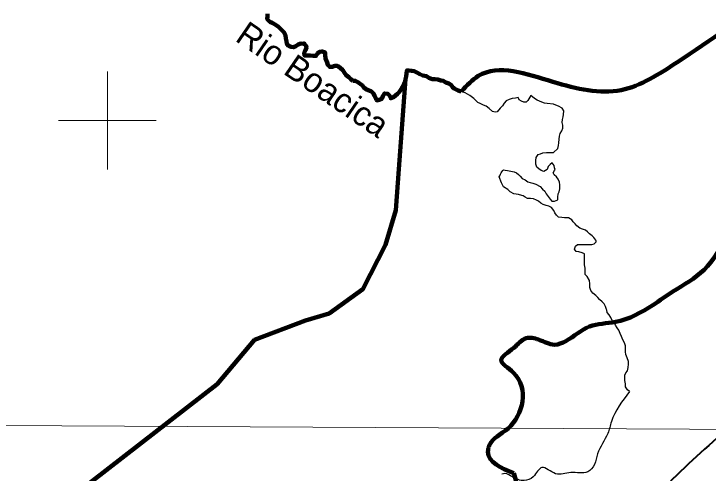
# Model space of a CAD drawing. Extents: x 553962 to 842807, y 8883888 to 9032388.
# Drawn here: x 748090 to 762275, y 8892794 to 8902178 of the extents above; entities that cross this region are included whole.
import ezdxf
from ezdxf.enums import TextEntityAlignment as Align

# ---------------------------------------------------------------- set-up
doc = ezdxf.new("R2010")
doc.units = 0
doc.header["$LTSCALE"] = 200
for name, color, linetype, lineweight in [('1', 7, 'Continuous', 13), ('12', 7, 'Continuous', 25), ('2', 7, 'Continuous', 13), ('24', 7, 'Continuous', 25), ('9', 7, 'Continuous', 90)]:
    doc.layers.add(name, color=color, linetype=linetype, lineweight=lineweight)
doc.layers.add('49', color=7, linetype='Continuous')

msp = doc.modelspace()

# ---------------------------------------------------------------- linework, layer by layer
at = {"layer": '1'}
msp.add_lwpolyline([(564751.7, 8894587.5), (664411.9, 8894209.9), (791388.5, 8893536.2)], dxfattribs=at)
at = {"layer": '12', "lineweight": 40}
msp.add_spline([(762623.9, 8893658.6), (761315.8, 8892425.6), (760604.9, 8891624.4), (760419.8, 8891432.1), (759942.6, 8891046.2), (759749.1, 8890905.2), (759478.8, 8890608.7), (759346.9, 8890480.8), (758997.3, 8890248.5), (758602.6, 8889890.2), (758543.6, 8889836.8)], degree=3, dxfattribs=at)
at = {"layer": '2'}
for p, q in [((750000, 8899000), (750000, 8901000)), ((749000, 8900000), (751000, 8900000))]:
    msp.add_line(p, q, dxfattribs=at)
at = {"layer": '24'}
for points in [[(755014.1, 8900810.7), (754973.7, 8900846.6), (754933.3, 8900887.6), (754877.6, 8900923.6), (754847.5, 8900974.7), (754812.2, 8901025.9), (754756.6, 8901077.1), (754701, 8901113.1), (754645, 8901113.5), (754594, 8901093.4), (754543.2, 8901093.8), (754502.8, 8901134.8), (754487.9, 8901185.8), (754458, 8901267.4), (754448.3, 8901338.8), (754448.7, 8901389.7), (754387.8, 8901410.5), (754336.8, 8901400.6), (754295.9, 8901365.2), (754260, 8901319.6), (754204.1, 8901320), (754143.1, 8901325.5), (754092.2, 8901325.8), (754031.2, 8901326.2), (754021.5, 8901387.3), (754047.2, 8901438.1), (754068, 8901488.9), (754059.2, 8901524.1), (754031.9, 8901551.5), (754018.2, 8901578.9), (754004.5, 8901565.2), (753951.6, 8901571.1), (753900.6, 8901551.1), (753849.5, 8901520.8), (753803.6, 8901495.7), (753752.8, 8901501.1), (753702.1, 8901526.9), (753666.8, 8901567.8), (753662.1, 8901618.8), (753647.2, 8901674.9), (753637.5, 8901741.2), (753607.4, 8901802.4), (753551.9, 8901858.8), (753496.3, 8901915.2), (753425.5, 8901961.5), (753364.7, 8901992.4), (753319.1, 8902018.2), (753268.6, 8902069.4), (753269, 8902130.5), (753269.4, 8902181.4)], [(756119.1, 8901021.9), (756119, 8901012.4), (756113.6, 8900961.6), (756103, 8900900.5), (756092.4, 8900844.6), (756081.9, 8900793.7), (756061.2, 8900748), (756030.3, 8900687.1), (756004.5, 8900641.4), (755963.4, 8900580.6), (755927.6, 8900545.2), (755886.6, 8900509.8), (755845.7, 8900474.4), (755789.6, 8900454.4), (755764.6, 8900510.6), (755729.2, 8900546.4), (755663.2, 8900552), (755627.2, 8900496.2), (755606.5, 8900440.3), (755550.4, 8900420.3), (755502.6, 8900410.8), (755497.6, 8900418.7)], [(756570.6, 8900872.1), (756520, 8900903), (756448.9, 8900918.7), (756383, 8900944.6), (756337.4, 8900970.3), (756271.5, 8901006.4), (756220.7, 8901011.8), (756159.8, 8901022.4), (756119.1, 8901022.7), (756119.1, 8901021.9)], [(758654.8, 8900509.7), (758593.7, 8900410.7), (758557.8, 8900375.3), (758507, 8900375.6), (758461.4, 8900396.3), (758415.8, 8900422), (758390.7, 8900468), (758339.8, 8900458.1), (758273.6, 8900448.4), (758212.4, 8900428.4), (758146.1, 8900398.3), (758110.2, 8900352.7), (758074.2, 8900296.9), (758028.1, 8900251.3), (757964.6, 8900173.3), (757924.8, 8900169.3), (757869.1, 8900185.3), (757804.3, 8900247.7), (757738.5, 8900288.8), (757682.7, 8900309.6), (757616.9, 8900345.6), (757571.3, 8900366.3), (757520.7, 8900412.4), (757485.4, 8900448.3), (757409.5, 8900509.9), (757358.9, 8900535.7), (757308.2, 8900566.6), (757242.2, 8900585.8), (757166.5, 8900609.7), (757082.9, 8900653.5), (757047.1, 8900689.4), (757031.2, 8900721.2), (756979, 8900757.1), (756918.1, 8900772.7), (756862.5, 8900808.7), (756811.6, 8900814.1), (756750.8, 8900834.9), (756689.8, 8900840.4), (756633.9, 8900845.8), (756570.6, 8900872.1)], [(755497.6, 8900418.7), (755494.6, 8900441), (755459.4, 8900502.3), (755439.4, 8900548.3), (755393.9, 8900589.3), (755348.3, 8900615.1), (755297.6, 8900635.8), (755242, 8900671.8), (755211.7, 8900712.7), (755166.2, 8900748.6), (755120.7, 8900784.6), (755065, 8900810.4), (755014.1, 8900810.7)], [(759112.2, 8899345), (759206.8, 8899426.3), (759217.4, 8899487.4), (759222.9, 8899543.4), (759233.6, 8899614.6), (759239.1, 8899675.7), (759254.7, 8899731.6), (759285.6, 8899787.5), (759306.3, 8899843.4), (759306.8, 8899904.5), (759291.9, 8899960.6), (759297.4, 8900016.6), (759313, 8900072.6), (759318.5, 8900123.4), (759324, 8900194.7), (759290.1, 8900253), (759282.1, 8900261), (759234.4, 8900284.9), (759115, 8900332.7), (758984.3, 8900344.6), (758928.4, 8900350.1), (758877.7, 8900370.8), (758832, 8900391.4), (758781.3, 8900417.2), (758725.6, 8900448.2), (758685.2, 8900484.1), (758654.8, 8900509.7)], [(759153, 8898996), (759135.4, 8899029.1), (759130.7, 8899080.1), (759090.3, 8899131.3), (759049.4, 8899101), (759003.4, 8899060.5), (758987.7, 8898999.5), (758921.3, 8898959.2), (758865.5, 8898979.9), (758814.9, 8899010.8), (758774.5, 8899046.7), (758754.5, 8899107.9), (758755, 8899179.2), (758760.6, 8899245.4), (758801.7, 8899301.2), (758847.6, 8899321.2), (758898.5, 8899336.2), (758974.9, 8899345.9), (759046.1, 8899345.4), (759112.2, 8899345)], [(758003.8, 8898844.6), (758017, 8898869.9), (758035.4, 8898900.1), (758048.6, 8898927.9), (758061.8, 8898953.2), (758082.6, 8898978.3), (758096.8, 8898992.7)], [(758096.8, 8898992.7), (758128.2, 8898984.6), (758179, 8898979.2), (758245, 8898963.5), (758311, 8898947.8), (758356.6, 8898927.2), (758397.1, 8898896.3), (758432.4, 8898860.5), (758472.8, 8898814.4), (758533.6, 8898783.5), (758589.3, 8898747.5), (758640, 8898731.9), (758690.8, 8898716.3), (758751.6, 8898695.5), (758842.8, 8898649.1), (758893.3, 8898597.8), (758938.8, 8898551.7), (758968.9, 8898500.6), (759004.2, 8898449.5), (759049.5, 8898393.2), (759079.7, 8898352.2), (759135.7, 8898351.9), (759202, 8898376.9), (759207.4, 8898432.9), (759207.9, 8898499.1), (759228.6, 8898544.8), (759244.2, 8898600.7), (759244.8, 8898682.2), (759240.1, 8898738.2), (759210, 8898799.5), (759174.8, 8898845.6), (759129.3, 8898886.6), (759109.3, 8898932.6), (759135, 8898978.2), (759153, 8898996)], [(759986.8, 8897531.7), (759979.7, 8897550.7), (759939.4, 8897606.9), (759904.1, 8897642.8), (759853.5, 8897683.9), (759813.1, 8897724.9), (759767.6, 8897760.8), (759706.7, 8897781.6), (759650.9, 8897802.3), (759595.3, 8897848.4), (759560, 8897884.3), (759514.5, 8897925.3), (759489.4, 8897971.3), (759423.5, 8898007.4), (759342.2, 8898013), (759286.3, 8898018.5), (759220.2, 8898024), (759174.8, 8898065), (759144.6, 8898111), (759124.6, 8898157), (759074.2, 8898223.5), (759023.5, 8898249.3), (758962.6, 8898264.9), (758906.8, 8898285.7), (758856.1, 8898311.5), (758810.6, 8898347.4), (758765, 8898373.1), (758709.3, 8898399), (758643.2, 8898404.5), (758582.2, 8898404.9), (758536.6, 8898430.6), (758497.3, 8898456.9), (758467.7, 8898467.7), (758403, 8898483.9), (758351.8, 8898492), (758303.3, 8898497.4), (758227.9, 8898540.5), (758179.4, 8898589.1), (758095.9, 8898643), (758055.5, 8898726.6), (758003.8, 8898844.6)], [(760198.5, 8896138.7), (760178.6, 8896200), (760148.5, 8896251.1), (760113.2, 8896292), (760057.6, 8896343.3), (760022.3, 8896384.3), (759981.9, 8896425.3), (759916.1, 8896471.5), (759875.8, 8896522.7), (759855.9, 8896583.9), (759856.4, 8896660.3), (759851.8, 8896731.6), (759806.7, 8896813.4), (759761.2, 8896849.3), (759761.7, 8896925.7), (759762.1, 8896981.7), (759747.3, 8897053.1), (759747.8, 8897124.4), (759748.3, 8897195.7), (759748.9, 8897277.2), (759703.3, 8897297.8), (759632.2, 8897318.6), (759581.4, 8897324.1), (759546.2, 8897370.1), (759561.8, 8897431.1), (759602.8, 8897466.5), (759658.7, 8897466.1), (759735, 8897465.7), (759790.9, 8897465.3), (759846.9, 8897464.9), (759897.7, 8897464.6), (759948.7, 8897479.6), (759984.6, 8897520.1), (759987.2, 8897524.8), (759986.8, 8897531.7)], [(760669.8, 8894460.4), (760629.4, 8894496.3), (760589.1, 8894557.7), (760584.5, 8894618.8), (760569.7, 8894685.1), (760570, 8894736), (760570.4, 8894792), (760591.1, 8894842.8), (760627, 8894883.3), (760642.7, 8894949.4), (760648.3, 8895020.7), (760648.7, 8895071.6), (760618.7, 8895148.2), (760593.8, 8895214.5), (760589.1, 8895270.6), (760589.5, 8895336.8), (760590, 8895397.9), (760564.9, 8895454.1), (760534.9, 8895520.4), (760504.8, 8895586.8), (760479.8, 8895648.1), (760449.8, 8895714.5), (760419.6, 8895760.5), (760384.4, 8895816.8), (760364.4, 8895862.7), (760313.9, 8895913.9), (760288.9, 8895975.2), (760253.7, 8896026.4), (760213.3, 8896072.4), (760202.7, 8896122), (760198.5, 8896138.7)]]:
    msp.add_lwpolyline(points, dxfattribs=at)
msp.add_spline([(760669.8, 8894460.4), (760299.6, 8893846.9), (760224.9, 8893604.5), (760016.8, 8893188.3), (759953.2, 8892971), (759815.5, 8892822.9), (759468.2, 8892805), (759156.4, 8892780.7), (758880.5, 8892908.3), (758700.6, 8892720.8), (758514.3, 8892640.8), (758277.3, 8892715.9), (758121.6, 8892782.9), (758060.2, 8892775)], degree=3, dxfattribs=at)
at = {"layer": '9'}
for points in [[(755014.1, 8900810.7), (754973.7, 8900846.6), (754933.3, 8900887.6), (754877.6, 8900923.6), (754847.5, 8900974.7), (754812.2, 8901025.9), (754756.6, 8901077.1), (754701, 8901113.1), (754645, 8901113.5), (754594, 8901093.4), (754543.2, 8901093.8), (754502.8, 8901134.8), (754487.9, 8901185.8), (754458, 8901267.4), (754448.3, 8901338.8), (754448.7, 8901389.7), (754387.8, 8901410.5), (754336.8, 8901400.6), (754295.9, 8901365.2), (754260, 8901319.6), (754204.1, 8901320), (754143.1, 8901325.5), (754092.2, 8901325.8), (754031.2, 8901326.2), (754021.5, 8901387.3), (754047.2, 8901438.1), (754068, 8901488.9), (754059.2, 8901524.1), (754031.9, 8901551.5), (754018.2, 8901578.9), (754004.5, 8901565.2), (753951.6, 8901571.1), (753900.6, 8901551.1), (753849.5, 8901520.8), (753803.6, 8901495.7), (753752.8, 8901501.1), (753702.1, 8901526.9), (753666.8, 8901567.8), (753662.1, 8901618.8), (753647.2, 8901674.9), (753637.5, 8901741.2), (753607.4, 8901802.4), (753551.9, 8901858.8), (753496.3, 8901915.2), (753425.5, 8901961.5), (753364.7, 8901992.4), (753319.1, 8902018.2), (753268.6, 8902069.4), (753269, 8902130.5), (753269.4, 8902181.4)], [(755014.1, 8900810.7), (754973.7, 8900846.6), (754933.3, 8900887.6), (754877.6, 8900923.6), (754847.5, 8900974.7), (754812.2, 8901025.9), (754756.6, 8901077.1), (754701, 8901113.1), (754645, 8901113.5), (754594, 8901093.4), (754543.2, 8901093.8), (754502.8, 8901134.8), (754487.9, 8901185.8), (754458, 8901267.4), (754448.3, 8901338.8), (754448.7, 8901389.7), (754387.8, 8901410.5), (754336.8, 8901400.6), (754295.9, 8901365.2), (754260, 8901319.6), (754204.1, 8901320), (754143.1, 8901325.5), (754092.2, 8901325.8), (754031.2, 8901326.2), (754021.5, 8901387.3), (754047.2, 8901438.1), (754068, 8901488.9), (754059.2, 8901524.1), (754031.9, 8901551.5), (754018.2, 8901578.9), (754004.5, 8901565.2), (753951.6, 8901571.1), (753900.6, 8901551.1), (753849.5, 8901520.8), (753803.6, 8901495.7), (753752.8, 8901501.1), (753702.1, 8901526.9), (753666.8, 8901567.8), (753662.1, 8901618.8), (753647.2, 8901674.9), (753637.5, 8901741.2), (753607.4, 8901802.4), (753551.9, 8901858.8), (753496.3, 8901915.2), (753425.5, 8901961.5), (753364.7, 8901992.4), (753319.1, 8902018.2), (753268.6, 8902069.4), (753269, 8902130.5), (753269.4, 8902181.4)], [(756119.1, 8901021.9), (756119, 8901012.4), (756113.6, 8900961.6), (756103, 8900900.5), (756092.4, 8900844.6), (756081.9, 8900793.7), (756061.2, 8900748), (756030.3, 8900687.1), (756004.5, 8900641.4), (755963.4, 8900580.6), (755927.6, 8900545.2), (755886.6, 8900509.8), (755845.7, 8900474.4), (755789.6, 8900454.4), (755764.6, 8900510.6), (755729.2, 8900546.4), (755663.2, 8900552), (755627.2, 8900496.2), (755606.5, 8900440.3), (755550.4, 8900420.3), (755502.6, 8900410.8), (755497.6, 8900418.7)], [(756119.1, 8901021.9), (756119, 8901012.4), (756113.6, 8900961.6), (756103, 8900900.5), (756092.4, 8900844.6), (756081.9, 8900793.7), (756061.2, 8900748), (756030.3, 8900687.1), (756004.5, 8900641.4), (755963.4, 8900580.6), (755927.6, 8900545.2), (755886.6, 8900509.8), (755845.7, 8900474.4), (755789.6, 8900454.4), (755764.6, 8900510.6), (755729.2, 8900546.4), (755663.2, 8900552), (755627.2, 8900496.2), (755606.5, 8900440.3), (755550.4, 8900420.3), (755502.6, 8900410.8), (755497.6, 8900418.7)], [(756570.6, 8900872.1), (756520, 8900903), (756448.9, 8900918.7), (756383, 8900944.6), (756337.4, 8900970.3), (756271.5, 8901006.4), (756220.7, 8901011.8), (756159.8, 8901022.4), (756119.1, 8901022.7), (756119.1, 8901021.9)], [(756570.6, 8900872.1), (756520, 8900903), (756448.9, 8900918.7), (756383, 8900944.6), (756337.4, 8900970.3), (756271.5, 8901006.4), (756220.7, 8901011.8), (756159.8, 8901022.4), (756119.1, 8901022.7), (756119.1, 8901021.9)], [(757231.5, 8900589.1), (757166.5, 8900609.7), (757082.9, 8900653.5), (757047.1, 8900689.4), (757031.2, 8900721.2), (756979, 8900757.1), (756918.1, 8900772.7), (756862.5, 8900808.7), (756811.6, 8900814.1), (756750.8, 8900834.9), (756689.8, 8900840.4), (756633.9, 8900845.8), (756570.6, 8900872.1)], [(757231.5, 8900589.1), (757166.5, 8900609.7), (757082.9, 8900653.5), (757047.1, 8900689.4), (757031.2, 8900721.2), (756979, 8900757.1), (756918.1, 8900772.7), (756862.5, 8900808.7), (756811.6, 8900814.1), (756750.8, 8900834.9), (756689.8, 8900840.4), (756633.9, 8900845.8), (756570.6, 8900872.1)], [(746808.9, 8890399.8), (752241.5, 8894614.2), (753009.4, 8895516.7), (754051.4, 8895909.3), (754534, 8896055.4), (755222.3, 8896553.7), (755686.3, 8897459.8), (755895.2, 8898166.4), (755953.2, 8899001.4), (756092.4, 8900844.6)], [(746808.9, 8890399.8), (752241.5, 8894614.2), (753009.4, 8895516.7), (754051.4, 8895909.3), (754534, 8896055.4), (755222.3, 8896553.7), (755686.3, 8897459.8), (755895.2, 8898166.4), (755953.2, 8899001.4), (756092.4, 8900844.6)], [(755497.6, 8900418.7), (755494.6, 8900441), (755459.4, 8900502.3), (755439.4, 8900548.3), (755393.9, 8900589.3), (755348.3, 8900615.1), (755297.6, 8900635.8), (755242, 8900671.8), (755211.7, 8900712.7), (755166.2, 8900748.6), (755120.7, 8900784.6), (755065, 8900810.4), (755014.1, 8900810.7)], [(755497.6, 8900418.7), (755494.6, 8900441), (755459.4, 8900502.3), (755439.4, 8900548.3), (755393.9, 8900589.3), (755348.3, 8900615.1), (755297.6, 8900635.8), (755242, 8900671.8), (755211.7, 8900712.7), (755166.2, 8900748.6), (755120.7, 8900784.6), (755065, 8900810.4), (755014.1, 8900810.7)]]:
    msp.add_lwpolyline(points, dxfattribs=at)
for points in [[(757239, 8900598.5), (757579, 8900909), (759102.1, 8900791.3), (760498.5, 8900622.3), (761638.4, 8901185.6), (763638.3, 8902563.5)], [(764276.3, 8901580.2), (763940.4, 8899918), (763627.1, 8898858.1), (762679, 8897628.6), (762191.8, 8896950.7), (761554.5, 8896502.6), (761146.8, 8896228.9), (760383.8, 8895883.5), (759851.1, 8895788.7), (759367.2, 8895490.6), (759138.5, 8895417.4), (758810.2, 8895522.7), (758557.1, 8895551), (758302, 8895351.5), (758046.5, 8895101.3), (758297.6, 8894845), (758186.2, 8893706.7), (757803.1, 8893356.8), (757776.7, 8893230.5), (758304.8, 8892793.6)], [(764276.3, 8901580.2), (763940.4, 8899918), (763627.1, 8898858.1), (762679, 8897628.6), (762191.8, 8896950.7), (761554.5, 8896502.6), (761146.8, 8896228.9), (760383.8, 8895883.5), (759851.1, 8895788.7), (759367.2, 8895490.6), (759138.5, 8895417.4), (758810.2, 8895522.7), (758557.1, 8895551), (758302, 8895351.5), (758046.5, 8895101.3), (758297.6, 8894845), (758186.2, 8893706.7), (757803.1, 8893356.8), (757776.7, 8893230.5), (758304.8, 8892793.6)], [(758304.8, 8892793.6), (758377.4, 8892412.8), (758323.4, 8892033.6), (758270.9, 8891831.6), (757864.8, 8891735.2), (757586.9, 8891814.6), (757408.7, 8891715.4), (757302, 8891108.9), (757449.9, 8890651.2), (757599, 8890320.2), (757849.6, 8890013.3), (758597.3, 8889836.8)], [(758304.8, 8892793.6), (758377.4, 8892412.8), (758323.4, 8892033.6), (758270.9, 8891831.6), (757864.8, 8891735.2), (757586.9, 8891814.6), (757408.7, 8891715.4), (757302, 8891108.9), (757449.9, 8890651.2), (757599, 8890320.2), (757849.6, 8890013.3), (758597.3, 8889836.8)]]:
    msp.add_spline(points, degree=3, dxfattribs=at)

# ---------------------------------------------------------------- texts
at = {"layer": '49'}
msp.add_text('Rio Boacica', height=500, rotation=325.606, dxfattribs=at).set_placement((754060.4, 8900632.7), align=Align.CENTER)

doc.saveas('drawing.dxf')
